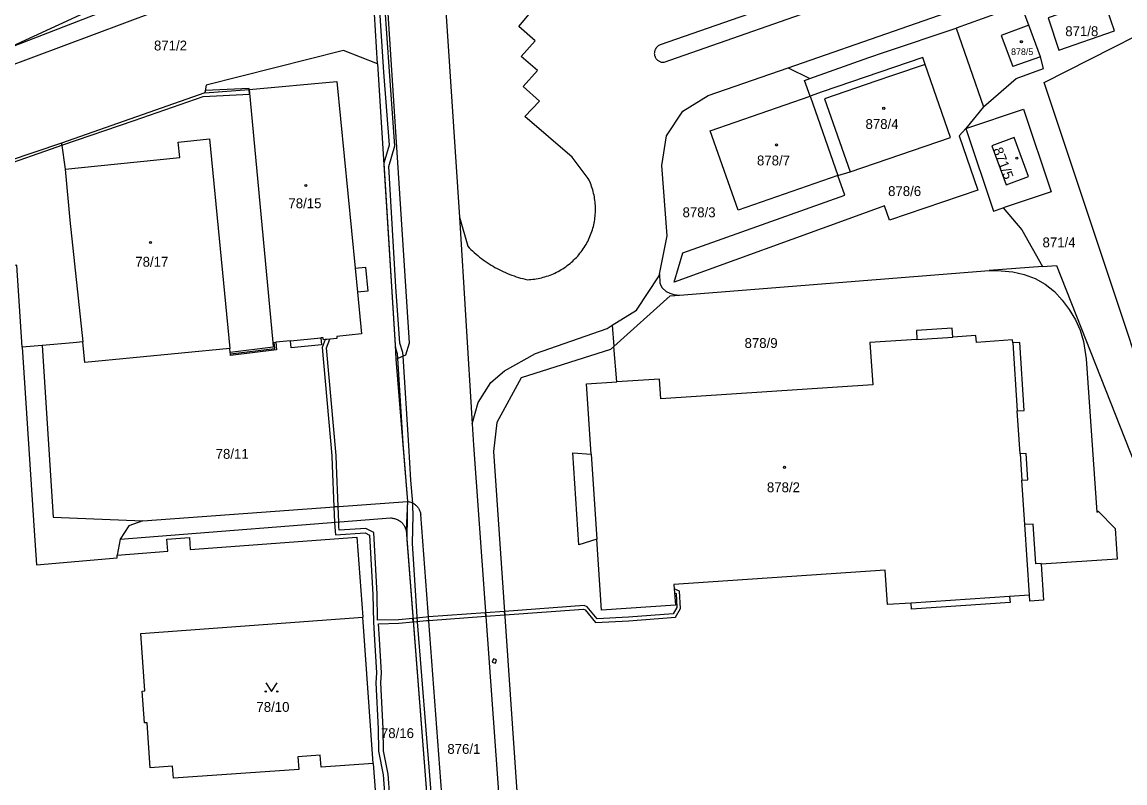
# Model space of a CAD drawing. Extents: x -869103 to -863415, y -1015889 to -1012477.
# Drawn here: x -866813.2 to -866623.2, y -1013729.5 to -1013598.4 of the extents above; entities that cross this region are included whole.
import ezdxf

# ---------------------------------------------------------------- set-up
doc = ezdxf.new("R2010")
doc.units = 0
for name, color, linetype in [('Hranice parcel', 7, 'Continuous'), ('Parcelní čísla', 7, 'Continuous'), ('Vnitřní kresba', 7, 'Continuous'), ('Věcná břemena k části', 7, 'Continuous'), ('Značky budov', 7, 'Continuous'), ('Značky kultur', 7, 'Continuous')]:
    doc.layers.add(name, color=color, linetype=linetype)

msp = doc.modelspace()

# ---------------------------------------------------------------- linework, layer by layer
at = {"layer": 'Hranice parcel'}
for p, q in [((-866652.33, -1013599.49), (-866647.6, -1013613.04)), ((-866695.01, -1013611.11), (-866681.24, -1013606.3)), ((-866681.24, -1013606.3), (-866677.5, -1013608.17)), ((-866781.71, -1013610.62), (-866774.06, -1013610.07)), ((-866781.71, -1013610.62), (-866806.37, -1013619.3)), ((-866677.47, -1013611.18), (-866672.69, -1013624.87)), ((-866647.6, -1013613.04), (-866650.67, -1013616.75)), ((-866650.67, -1013616.75), (-866640.73, -1013613.42)), ((-866737.85, -1013632.03), (-866735.65, -1013667.62)), ((-866637.43, -1013640.53), (-866646.64, -1013641.26)), ((-866646.64, -1013641.26), (-866644.58, -1013641.31)), ((-866809.69, -1013654.14), (-866813.16, -1013654.44)), ((-866710.75, -1013660.42), (-866711.25, -1013654.31)), ((-866624.61, -1013690.98), (-866637.69, -1013691.85)), ((-866752.72, -1013726.14), (-866754.51, -1013700.94)), ((-866752.72, -1013726.14), (-866751.67, -1013739.92))]:
    msp.add_line(p, q, dxfattribs=at)
for points in [[(-866754.89, -1013574.97), (-866763.95, -1013579.11), (-866815.54, -1013602.91)], [(-866815.54, -1013602.91), (-866775.81, -1013587.47), (-866772, -1013585.98), (-866757.37, -1013579.81), (-866756.15, -1013583.24), (-866770.7, -1013589.27), (-866774.61, -1013590.75), (-866821.68, -1013608.39)], [(-866737.48, -1013590.19), (-866737.97, -1013590.21), (-866740.58, -1013590.39), (-866737.85, -1013632.03)], [(-866681.24, -1013606.3), (-866642.32, -1013592.7), (-866637.06, -1013591.93), (-866619.13, -1013595.21)], [(-866607.37, -1013698.34), (-866637.18, -1013608.85), (-866609.53, -1013594.83)], [(-866634.61, -1013603.28), (-866625.03, -1013599.96), (-866626.95, -1013594.38), (-866636.49, -1013597.73), (-866634.61, -1013603.28)], [(-866751.96, -1013605.64), (-866752.5, -1013597.02), (-866752.93, -1013597.03)], [(-866647.6, -1013613.04), (-866641.97, -1013608.15), (-866637.28, -1013606.43), (-866637.77, -1013604.42), (-866639.8, -1013598.96), (-866641.11, -1013595.46), (-866652.33, -1013599.49)], [(-866677.5, -1013608.17), (-866667.37, -1013604.56), (-866664.67, -1013603.64), (-866652.33, -1013599.49)], [(-866751.96, -1013605.64), (-866757.84, -1013603.34), (-866781.47, -1013609.3), (-866781.71, -1013610.62)], [(-866672.69, -1013624.87), (-866670.57, -1013624.26), (-866653.26, -1013618.35), (-866657.66, -1013605.74), (-866658.07, -1013604.56), (-866675.39, -1013610.47), (-866677.47, -1013611.18)], [(-866751.96, -1013605.64), (-866748.91, -1013654.08), (-866748.78, -1013656.5), (-866746.8, -1013681.02)], [(-866677.47, -1013611.18), (-866678.41, -1013608.49), (-866677.5, -1013608.17)], [(-866774.06, -1013610.07), (-866758.94, -1013608.66), (-866755.79, -1013640.81), (-866754.05, -1013640.64), (-866753.64, -1013644.82), (-866755.39, -1013644.99), (-866754.69, -1013652.17), (-866758.98, -1013652.62), (-866758.95, -1013652.95), (-866761.27, -1013653.16), (-866761.3, -1013652.83), (-866761.73, -1013652.81), (-866761.61, -1013654.04), (-866766.85, -1013654.56), (-866766.97, -1013653.33), (-866769.49, -1013653.58)], [(-866774.06, -1013610.07), (-866770.01, -1013653.63), (-866769.75, -1013653.61), (-866769.49, -1013653.58)], [(-866730.08, -1013658.54), (-866724.78, -1013655.54), (-866712.4, -1013651.22), (-866711.54, -1013650.68), (-866707.33, -1013648.06), (-866703.47, -1013642.16), (-866703.41, -1013641.88), (-866702.06, -1013635.26), (-866703.01, -1013623.12), (-866702.22, -1013618.05), (-866699.37, -1013613.79), (-866695.01, -1013611.11)], [(-866672.69, -1013624.87), (-866689.87, -1013630.87), (-866694.7, -1013617.2), (-866677.47, -1013611.18)], [(-866640.73, -1013613.42), (-866635.95, -1013627.68), (-866644.21, -1013630.45)], [(-866650.67, -1013616.75), (-866651.81, -1013618.06), (-866648.55, -1013627.4), (-866663.77, -1013632.57), (-866664.66, -1013630.11), (-866670.16, -1013632.1)], [(-866650.67, -1013616.75), (-866645.89, -1013631.01), (-866644.21, -1013630.45)], [(-866806.37, -1013619.3), (-866829.58, -1013627.13), (-866834.84, -1013633.74)], [(-866806.37, -1013619.3), (-866805.75, -1013623.75), (-866804.95, -1013632.55), (-866802.72, -1013653.54)], [(-866699.39, -1013638.21), (-866671.5, -1013628.27), (-866672.69, -1013624.87)], [(-866644.21, -1013630.45), (-866641.02, -1013634.21), (-866637.43, -1013640.53)], [(-866670.16, -1013632.1), (-866700.86, -1013643.23), (-866699.39, -1013638.21)], [(-866813.16, -1013654.44), (-866814.08, -1013640.31), (-866814.69, -1013640.35), (-866814.9, -1013637.07), (-866826.12, -1013638.11), (-866825.9, -1013641.37), (-866826.48, -1013641.41), (-866825.87, -1013650.69), (-866831.86, -1013651.24), (-866829.74, -1013685.85)], [(-866637.43, -1013640.53), (-866635.06, -1013640.4), (-866614.84, -1013691.62), (-866607.37, -1013698.34)], [(-866711.25, -1013654.31), (-866701.54, -1013645.59), (-866699.95, -1013645.46), (-866646.64, -1013641.26)], [(-866644.58, -1013641.31), (-866642.58, -1013641.49), (-866640.62, -1013641.9), (-866638.72, -1013642.61), (-866636.97, -1013643.61), (-866635.39, -1013644.86), (-866634.04, -1013646.36), (-866632.84, -1013647.98), (-866631.76, -1013649.71), (-866630.96, -1013651.52), (-866630.38, -1013653.48), (-866629.94, -1013656.45), (-866628.06, -1013682.88), (-866627.85, -1013682.7), (-866624.94, -1013685.7), (-866624.61, -1013690.98)], [(-866637.69, -1013691.85), (-866637.7, -1013691.72), (-866638.6, -1013691.78), (-866639.05, -1013684.91), (-866640.5, -1013685), (-866641.01, -1013677.38), (-866639.98, -1013677.31), (-866640.28, -1013672.77), (-866641.31, -1013672.84), (-866641.8, -1013665.41), (-866640.58, -1013665.33), (-866641.36, -1013653.63), (-866642.58, -1013653.71), (-866642.62, -1013653.2), (-866648.83, -1013653.62), (-866648.91, -1013652.44), (-866652.9, -1013652.71), (-866653.01, -1013651.18), (-866659.16, -1013651.59), (-866659.06, -1013653.12), (-866667.15, -1013653.66), (-866666.67, -1013660.92), (-866703.18, -1013663.35), (-866703.41, -1013659.93), (-866710.75, -1013660.42)], [(-866802.72, -1013653.54), (-866804.34, -1013653.68), (-866809.69, -1013654.14)], [(-866769.49, -1013653.58), (-866769.36, -1013654.92), (-866777.27, -1013655.88), (-866777.3, -1013655.6), (-866777.33, -1013655.35), (-866777.39, -1013654.65), (-866802.35, -1013657.08), (-866802.72, -1013653.54)], [(-866813.16, -1013654.44), (-866811.09, -1013686), (-866810.7, -1013691.92), (-866796.8, -1013690.76), (-866796.8, -1013690.25), (-866788.08, -1013689.6), (-866788.23, -1013687.51), (-866784.35, -1013687.22), (-866784.2, -1013689.31), (-866755.51, -1013687.18), (-866754.51, -1013700.94)], [(-866809.69, -1013654.14), (-866807.79, -1013683.71), (-866792.4, -1013684.33), (-866746.8, -1013681.02)], [(-866711.25, -1013654.31), (-866711.84, -1013654.84), (-866727.22, -1013659.72), (-866731.4, -1013667.41), (-866731.97, -1013672.43), (-866722.39, -1013812.17)], [(-866735.65, -1013667.62), (-866734.61, -1013663.97), (-866732.47, -1013660.52), (-866730.08, -1013658.54)], [(-866637.69, -1013691.85), (-866637.28, -1013698.03), (-866639.62, -1013698.18), (-866639.69, -1013697.16), (-866643.1, -1013697.39), (-866643.03, -1013698.41), (-866660.01, -1013699.55), (-866660.08, -1013698.52), (-866664.15, -1013698.79), (-866664.54, -1013692.88), (-866700.91, -1013695.3), (-866700.67, -1013698.91), (-866713.37, -1013699.75), (-866714.18, -1013687.49), (-866717.29, -1013688.5), (-866718.34, -1013672.63), (-866715.15, -1013672.87), (-866715.96, -1013660.77), (-866710.75, -1013660.42)], [(-866735.65, -1013667.62), (-866735.42, -1013671.33), (-866725.29, -1013812.41)], [(-866746.8, -1013681.02), (-866747.03, -1013685.99), (-866742.91, -1013739.25)], [(-866752.72, -1013726.14), (-866761.69, -1013726.82), (-866761.85, -1013724.73), (-866765.69, -1013725.02), (-866765.53, -1013727.18), (-866787.08, -1013728.69), (-866787.24, -1013726.64), (-866791.09, -1013726.93), (-866791.63, -1013719.15), (-866792.08, -1013719.18), (-866792.47, -1013713.69), (-866792.02, -1013713.66), (-866792.71, -1013703.77), (-866754.51, -1013700.94)]]:
    msp.add_lwpolyline(points, dxfattribs=at)
at = {"layer": 'Vnitřní kresba'}
for p, q in [((-866703.2, -1013602.33), (-866628.93, -1013576.31)), ((-866702.58, -1013605.36), (-866627.91, -1013579.16)), ((-866746.46, -1013653.67), (-866750.13, -1013596.96)), ((-866727.61, -1013599.22), (-866725.25, -1013596.4)), ((-866639.8, -1013598.96), (-866644.57, -1013600.74)), ((-866724.83, -1013601.65), (-866727.61, -1013599.22)), ((-866644.57, -1013600.74), (-866642.54, -1013606.11)), ((-866727.24, -1013604.36), (-866724.83, -1013601.65)), ((-866724.43, -1013606.8), (-866727.24, -1013604.36)), ((-866637.77, -1013604.42), (-866642.54, -1013606.11)), ((-866657.66, -1013605.74), (-866663.3, -1013607.66)), ((-866726.89, -1013609.52), (-866724.43, -1013606.8)), ((-866663.3, -1013607.66), (-866666, -1013608.59)), ((-866724.05, -1013612.04), (-866726.89, -1013609.52)), ((-866666, -1013608.59), (-866674.97, -1013611.65)), ((-866726.57, -1013614.73), (-866724.05, -1013612.04)), ((-866674.97, -1013611.65), (-866670.57, -1013624.26)), ((-866718.46, -1013621.73), (-866726.57, -1013614.73)), ((-866786.27, -1013619.15), (-866780.9, -1013618.58)), ((-866786.01, -1013621.79), (-866786.27, -1013619.15)), ((-866780.9, -1013618.58), (-866777.39, -1013654.65)), ((-866642.3, -1013618.31), (-866646.18, -1013619.74)), ((-866646.18, -1013619.74), (-866643.71, -1013626.45)), ((-866639.84, -1013625.02), (-866642.3, -1013618.31)), ((-866800.12, -1013623.2), (-866786.01, -1013621.79)), ((-866715.66, -1013625.38), (-866718.46, -1013621.73)), ((-866805.75, -1013623.75), (-866800.12, -1013623.2)), ((-866643.71, -1013626.45), (-866639.84, -1013625.02)), ((-866737.85, -1013632.03), (-866736.43, -1013637.03)), ((-866755.79, -1013640.81), (-866755.39, -1013644.99)), ((-866711.54, -1013650.68), (-866711.25, -1013654.31)), ((-866770.01, -1013653.63), (-866769.93, -1013654.42)), ((-866769.65, -1013654.66), (-866769.75, -1013653.61)), ((-866766.97, -1013653.33), (-866761.73, -1013652.81)), ((-866747.1, -1013655.79), (-866746.46, -1013653.67)), ((-866659.06, -1013653.12), (-866652.9, -1013652.71)), ((-866642.58, -1013653.71), (-866641.8, -1013665.41)), ((-866769.93, -1013654.42), (-866777.33, -1013655.35)), ((-866777.3, -1013655.6), (-866769.65, -1013654.66)), ((-866748.78, -1013656.5), (-866747.1, -1013655.79)), ((-866715.15, -1013672.87), (-866714.18, -1013687.49)), ((-866641.31, -1013672.84), (-866641.01, -1013677.38)), ((-866796.3, -1013687.51), (-866749.74, -1013683.86)), ((-866792.4, -1013684.33), (-866794.78, -1013685.23)), ((-866736.37, -1013791.87), (-866744.52, -1013683.24)), ((-866794.78, -1013685.23), (-866796.3, -1013687.51)), ((-866639.69, -1013697.16), (-866640.5, -1013685)), ((-866796.3, -1013687.51), (-866796.8, -1013690.25)), ((-866643.1, -1013697.39), (-866660.08, -1013698.52))]:
    msp.add_line(p, q, dxfattribs=at)
for points in [[(-866703.2, -1013602.33), (-866703.31, -1013602.37), (-866703.41, -1013602.41), (-866703.51, -1013602.46), (-866703.6, -1013602.52), (-866703.69, -1013602.59), (-866703.77, -1013602.66), (-866703.85, -1013602.74), (-866703.93, -1013602.82), (-866703.99, -1013602.91), (-866704.06, -1013603), (-866704.11, -1013603.1), (-866704.16, -1013603.2), (-866704.2, -1013603.3), (-866704.23, -1013603.41), (-866704.26, -1013603.52), (-866704.27, -1013603.63), (-866704.28, -1013603.74), (-866704.29, -1013603.85), (-866704.28, -1013603.96), (-866704.26, -1013604.07), (-866704.24, -1013604.18), (-866704.21, -1013604.29), (-866704.17, -1013604.39), (-866704.13, -1013604.49), (-866704.08, -1013604.59), (-866704.02, -1013604.68), (-866703.95, -1013604.77), (-866703.88, -1013604.86), (-866703.8, -1013604.94), (-866703.72, -1013605.01), (-866703.63, -1013605.08), (-866703.54, -1013605.14), (-866703.44, -1013605.2), (-866703.34, -1013605.24), (-866703.24, -1013605.28), (-866703.13, -1013605.32), (-866703.02, -1013605.34), (-866702.91, -1013605.36), (-866702.8, -1013605.37), (-866702.69, -1013605.37), (-866702.58, -1013605.36)], [(-866716.05, -1013636.75), (-866715.9, -1013636.48), (-866715.76, -1013636.22), (-866715.62, -1013635.95), (-866715.49, -1013635.67), (-866715.37, -1013635.39), (-866715.26, -1013635.11), (-866715.15, -1013634.83), (-866715.05, -1013634.54), (-866714.96, -1013634.25), (-866714.87, -1013633.96), (-866714.79, -1013633.67), (-866714.72, -1013633.37), (-866714.66, -1013633.07), (-866714.6, -1013632.78), (-866714.55, -1013632.47), (-866714.51, -1013632.17), (-866714.48, -1013631.87), (-866714.45, -1013631.57), (-866714.44, -1013631.27), (-866714.42, -1013630.96), (-866714.42, -1013630.66), (-866714.43, -1013630.35), (-866714.44, -1013630.05), (-866714.46, -1013629.75), (-866714.49, -1013629.45), (-866714.52, -1013629.14), (-866714.57, -1013628.84), (-866714.62, -1013628.54), (-866714.67, -1013628.24), (-866714.74, -1013627.95), (-866714.81, -1013627.65), (-866714.89, -1013627.36), (-866714.98, -1013627.07), (-866715.08, -1013626.78), (-866715.18, -1013626.49), (-866715.29, -1013626.21), (-866715.41, -1013625.93), (-866715.53, -1013625.65), (-866715.66, -1013625.38)], [(-866736.43, -1013637.03), (-866736.15, -1013637.32), (-866735.87, -1013637.6), (-866735.58, -1013637.87), (-866735.29, -1013638.14), (-866734.99, -1013638.41), (-866734.68, -1013638.67), (-866734.37, -1013638.92), (-866734.06, -1013639.16), (-866733.74, -1013639.4), (-866733.41, -1013639.63), (-866733.08, -1013639.86), (-866732.75, -1013640.08), (-866732.41, -1013640.29), (-866732.07, -1013640.5), (-866731.73, -1013640.7), (-866731.38, -1013640.89), (-866731.02, -1013641.08), (-866730.67, -1013641.25), (-866730.31, -1013641.43), (-866729.94, -1013641.59), (-866729.57, -1013641.75), (-866729.2, -1013641.9), (-866728.83, -1013642.04), (-866728.45, -1013642.17), (-866728.08, -1013642.3), (-866727.7, -1013642.42), (-866727.31, -1013642.53), (-866726.93, -1013642.64), (-866726.54, -1013642.73), (-866726.15, -1013642.82)], [(-866726.15, -1013642.82), (-866725.84, -1013642.81), (-866725.54, -1013642.78), (-866725.23, -1013642.75), (-866724.93, -1013642.71), (-866724.62, -1013642.67), (-866724.32, -1013642.61), (-866724.02, -1013642.55), (-866723.72, -1013642.48), (-866723.42, -1013642.41), (-866723.12, -1013642.32), (-866722.83, -1013642.23), (-866722.54, -1013642.13), (-866722.25, -1013642.03), (-866721.96, -1013641.91), (-866721.68, -1013641.79), (-866721.4, -1013641.67), (-866721.13, -1013641.53), (-866720.85, -1013641.39), (-866720.58, -1013641.24), (-866720.32, -1013641.09), (-866720.06, -1013640.93), (-866719.8, -1013640.76), (-866719.55, -1013640.58), (-866719.3, -1013640.4), (-866719.05, -1013640.21), (-866718.81, -1013640.02), (-866718.58, -1013639.82), (-866718.35, -1013639.62), (-866718.13, -1013639.41), (-866717.91, -1013639.19), (-866717.7, -1013638.97), (-866717.49, -1013638.74), (-866717.29, -1013638.51), (-866717.09, -1013638.27), (-866716.9, -1013638.03), (-866716.72, -1013637.78), (-866716.54, -1013637.53), (-866716.37, -1013637.27), (-866716.21, -1013637.01), (-866716.05, -1013636.75)], [(-866703.41, -1013641.88), (-866703.32, -1013643.37), (-866703.18, -1013643.81), (-866702.96, -1013644.23), (-866702.26, -1013644.83), (-866701.62, -1013645.16), (-866700.93, -1013645.38), (-866699.95, -1013645.46)], [(-866746.8, -1013681.02), (-866746.66, -1013681.04), (-866746.52, -1013681.07), (-866746.38, -1013681.1), (-866746.24, -1013681.15), (-866746.11, -1013681.2), (-866745.98, -1013681.25), (-866745.85, -1013681.32), (-866745.73, -1013681.39), (-866745.61, -1013681.47), (-866745.49, -1013681.55), (-866745.39, -1013681.64), (-866745.28, -1013681.74), (-866745.18, -1013681.84), (-866745.09, -1013681.95), (-866745, -1013682.06), (-866744.92, -1013682.18), (-866744.84, -1013682.3), (-866744.78, -1013682.43), (-866744.71, -1013682.56), (-866744.66, -1013682.69), (-866744.61, -1013682.82), (-866744.58, -1013682.96), (-866744.54, -1013683.1), (-866744.52, -1013683.24)], [(-866749.74, -1013683.86), (-866749.59, -1013683.86), (-866749.44, -1013683.88), (-866749.3, -1013683.9), (-866749.15, -1013683.93), (-866749.01, -1013683.96), (-866748.86, -1013684.01), (-866748.73, -1013684.06), (-866748.59, -1013684.11), (-866748.46, -1013684.18), (-866748.33, -1013684.25), (-866748.2, -1013684.33), (-866748.08, -1013684.42), (-866747.96, -1013684.51), (-866747.85, -1013684.6), (-866747.74, -1013684.71), (-866747.64, -1013684.82), (-866747.55, -1013684.93), (-866747.46, -1013685.05), (-866747.38, -1013685.17), (-866747.3, -1013685.3), (-866747.23, -1013685.43), (-866747.17, -1013685.57), (-866747.12, -1013685.71), (-866747.07, -1013685.85), (-866747.03, -1013685.99)]]:
    msp.add_lwpolyline(points, dxfattribs=at)
at = {"layer": 'Věcná břemena k části'}
for points in [[(-866751.69, -1013595.5), (-866750.9, -1013607.06), (-866749.96, -1013619.66), (-866750.88, -1013622.74), (-866748.91, -1013654.08), (-866748.88, -1013654.61), (-866748.56, -1013655.55), (-866748.51, -1013656.39), (-866747.61, -1013671.04), (-866746.8, -1013681.02), (-866746.85, -1013682.05), (-866746.83, -1013683.4), (-866746.91, -1013687.59), (-866742.91, -1013739.25), (-866739.64, -1013784.43), (-866739.42, -1013794.83), (-866737.74, -1013810.47)], [(-866751.69, -1013595.5), (-866750.9, -1013607.06), (-866749.96, -1013619.66), (-866750.88, -1013622.74), (-866748.91, -1013654.08), (-866748.88, -1013654.61), (-866748.56, -1013655.55), (-866748.51, -1013656.39), (-866747.61, -1013671.04), (-866746.8, -1013681.02), (-866746.85, -1013682.05), (-866746.83, -1013683.4), (-866746.91, -1013687.59), (-866742.91, -1013739.25), (-866739.64, -1013784.43), (-866739.42, -1013794.83), (-866737.74, -1013810.47)], [(-866751.69, -1013595.5), (-866750.9, -1013607.06), (-866749.96, -1013619.66), (-866750.88, -1013622.74), (-866748.91, -1013654.08), (-866748.88, -1013654.61), (-866748.56, -1013655.55), (-866748.51, -1013656.39), (-866747.61, -1013671.04), (-866746.8, -1013681.02), (-866746.85, -1013682.05), (-866746.83, -1013683.4), (-866746.91, -1013687.59), (-866742.91, -1013739.25), (-866739.64, -1013784.43), (-866739.42, -1013794.83), (-866737.74, -1013810.47)], [(-866737.48, -1013803.48), (-866738.42, -1013794.77), (-866738.52, -1013790.15), (-866739.81, -1013773.02), (-866740.67, -1013760.01), (-866741.45, -1013746.86), (-866743.59, -1013720.38), (-866745.06, -1013701.76), (-866745.92, -1013688.24), (-866745.83, -1013683.4), (-866745.85, -1013681.82), (-866745.89, -1013681.3), (-866746.21, -1013677.38), (-866746.58, -1013671.39), (-866747.54, -1013655.98), (-866747.58, -1013655.35), (-866748.12, -1013653.77), (-866748.82, -1013644.03), (-866749.56, -1013631.26), (-866750.02, -1013623.31), (-866748.96, -1013619.76), (-866749.9, -1013606.98), (-866750.69, -1013595.46)], [(-866737.48, -1013803.48), (-866738.42, -1013794.77), (-866738.52, -1013790.15), (-866739.81, -1013773.02), (-866740.67, -1013760.01), (-866741.45, -1013746.86), (-866743.59, -1013720.38), (-866745.06, -1013701.76), (-866745.92, -1013688.24), (-866745.83, -1013683.4), (-866745.85, -1013681.82), (-866745.89, -1013681.3), (-866746.21, -1013677.38), (-866746.58, -1013671.39), (-866747.54, -1013655.98), (-866747.58, -1013655.35), (-866748.12, -1013653.77), (-866748.82, -1013644.03), (-866749.56, -1013631.26), (-866750.02, -1013623.31), (-866748.96, -1013619.76), (-866749.9, -1013606.98), (-866750.69, -1013595.46)], [(-866737.48, -1013803.48), (-866738.42, -1013794.77), (-866738.52, -1013790.15), (-866739.81, -1013773.02), (-866740.67, -1013760.01), (-866741.45, -1013746.86), (-866743.59, -1013720.38), (-866745.06, -1013701.76), (-866745.92, -1013688.24), (-866745.83, -1013683.4), (-866745.85, -1013681.82), (-866745.89, -1013681.3), (-866746.21, -1013677.38), (-866746.58, -1013671.39), (-866747.54, -1013655.98), (-866747.58, -1013655.35), (-866748.12, -1013653.77), (-866748.82, -1013644.03), (-866749.56, -1013631.26), (-866750.02, -1013623.31), (-866748.96, -1013619.76), (-866749.9, -1013606.98), (-866750.69, -1013595.46)], [(-866749.29, -1013739.74), (-866750.11, -1013727.99), (-866750.9, -1013723.96), (-866750.97, -1013720.14), (-866751.4, -1013712.27), (-866751.27, -1013710.53), (-866751.61, -1013704.77), (-866751.76, -1013702.09), (-866748.31, -1013702), (-866745.81, -1013701.76), (-866745.86, -1013701.16), (-866748.35, -1013701.4), (-866751.94, -1013701.49), (-866752.01, -1013696.99), (-866752.6, -1013686.35), (-866753.96, -1013685.69), (-866758.54, -1013685.99), (-866758.6, -1013685.38), (-866758.64, -1013684.56), (-866758.75, -1013681.89), (-866759.48, -1013681.94), (-866759.36, -1013684.61), (-866759.33, -1013685.43), (-866759.21, -1013686.77), (-866754.11, -1013686.43), (-866753.31, -1013686.82), (-866752.74, -1013697.02), (-866752.66, -1013701.81), (-866752.47, -1013704.85), (-866752.13, -1013710.53), (-866752.26, -1013712.27), (-866751.83, -1013720.18), (-866751.76, -1013724.06), (-866750.97, -1013728.11), (-866750.15, -1013739.72)]]:
    msp.add_lwpolyline(points, dxfattribs=at)
for points in [[(-866806.32, -1013619.67), (-866793.87, -1013615.37), (-866782, -1013611.26), (-866773.99, -1013610.86), (-866774.06, -1013610.07), (-866774.08, -1013609.86), (-866781.64, -1013610.24), (-866781.71, -1013610.62), (-866806.37, -1013619.3)], [(-866849.5, -1013688.71), (-866849.14, -1013687.78), (-866849.74, -1013687.55), (-866850.16, -1013683.55), (-866844.51, -1013665.79), (-866841.81, -1013657.3), (-866836.37, -1013640.19), (-866834.45, -1013634.12), (-866829.05, -1013627.52), (-866824.49, -1013625.95), (-866815.99, -1013623.02), (-866808.12, -1013620.29), (-866806.32, -1013619.67), (-866806.37, -1013619.3), (-866829.58, -1013627.13), (-866834.84, -1013633.74), (-866850.65, -1013682.89), (-866851.09, -1013684.25), (-866850.67, -1013688.26)], [(-866761, -1013653.14), (-866761.51, -1013654.48), (-866759.8, -1013673.16), (-866759.77, -1013674.81), (-866759.48, -1013681.94), (-866758.75, -1013681.89), (-866759.04, -1013674.78), (-866759.07, -1013673.12), (-866760.77, -1013654.58), (-866760.19, -1013653.06)], [(-866716.21, -1013699.68), (-866714.44, -1013701.85), (-866708.67, -1013701.57), (-866700.66, -1013700.97), (-866699.81, -1013699.44), (-866699.95, -1013696.46), (-866700.86, -1013696.08), (-866700.81, -1013696.75), (-866700.53, -1013696.87), (-866700.41, -1013699.3), (-866701.02, -1013700.39), (-866708.71, -1013700.97), (-866714.16, -1013701.23), (-866715.83, -1013699.18), (-866716.37, -1013698.96), (-866730.08, -1013699.96), (-866730.04, -1013700.56), (-866716.47, -1013699.57)], [(-866733.35, -1013700.2), (-866743.2, -1013700.9), (-866743.59, -1013700.94), (-866745.86, -1013701.16), (-866745.81, -1013701.76), (-866743.54, -1013701.54), (-866743.15, -1013701.51), (-866733.3, -1013700.79)], [(-866733.3, -1013700.79), (-866730.04, -1013700.56), (-866730.08, -1013699.96), (-866733.35, -1013700.2)], [(-866732.01, -1013708.12), (-866732.2, -1013708.69), (-866731.63, -1013708.88), (-866731.44, -1013708.31)]]:
    msp.add_lwpolyline(points, close=True, dxfattribs=at)
at = {"layer": 'Značky budov'}
for centre in [(-866641.08, -1013601.82), (-866664.79, -1013613.3), (-866683.26, -1013619.61), (-866641.86, -1013621.9), (-866764.32, -1013626.6), (-866791.07, -1013636.42), (-866681.89, -1013675.14)]:
    msp.add_circle(centre, 0.175, dxfattribs=at)
at = {"layer": 'Značky kultur'}
msp.add_lwpolyline([(-866771.21, -1013712.25), (-866770.21, -1013713.75), (-866769.21, -1013712.25)], dxfattribs=at)
for centre in [(-866771.21, -1013713.75), (-866769.21, -1013713.75)]:
    msp.add_circle(centre, 0.1, dxfattribs=at)

# ---------------------------------------------------------------- texts
at = {"layer": 'Parcelní čísla'}
for s, height, p in [('871/8', 1.7, (-866633.52, -1013600.86)), ('871/2', 1.7, (-866790.45, -1013603.33)), ('878/5', 1.139, (-866642.85, -1013604.12)), ('878/4', 1.7, (-866667.92, -1013616.85)), ('878/7', 1.7, (-866686.61, -1013623.13)), ('878/6', 1.7, (-866664.03, -1013628.41)), ('78/15', 1.7, (-866767.3, -1013630.5)), ('878/3', 1.7, (-866699.43, -1013632.06)), ('871/4', 1.7, (-866637.44, -1013637.24)), ('78/17', 1.7, (-866793.67, -1013640.58)), ('878/9', 1.7, (-866688.75, -1013654.58)), ('78/11', 1.7, (-866779.83, -1013673.67)), ('878/2', 1.7, (-866684.9, -1013679.43)), ('78/10', 1.7, (-866772.81, -1013717.27)), ('78/16', 1.7, (-866751.37, -1013721.78)), ('876/1', 1.7, (-866739.93, -1013724.5))]:
    msp.add_text(s, height=height, dxfattribs=at).set_placement(p)
msp.add_text('871/5', height=1.7, rotation=291, dxfattribs=at).set_placement((-866646, -1013620.4))

doc.saveas('drawing.dxf')
